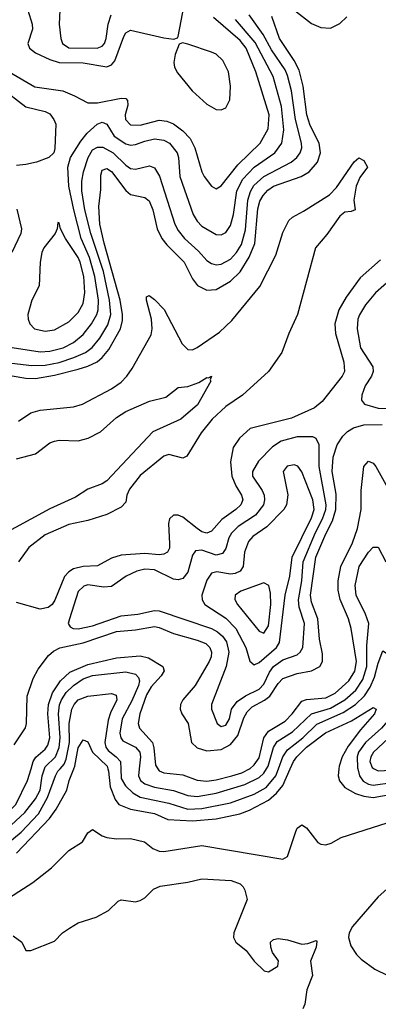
# Model space of a CAD drawing. Header units: inches. Extents: x 990535 to 1117859, y 769386 to 892122.
# Tile 745 of 1056: x 1066044 to 1067551, y 839009 to 843149. Entities that reach past the tile are written whole.
import ezdxf

# ---------------------------------------------------------------- set-up
doc = ezdxf.new("R2010")
doc.units = ezdxf.units.IN
doc.header["$MEASUREMENT"] = 0
doc.layers.add('B0863', color=7, linetype='Continuous')
doc.layers.add('B0864', color=7, linetype='Continuous')

msp = doc.modelspace()

# ---------------------------------------------------------------- linework, layer by layer
at = {"layer": 'B0863', "color": 5}
for points, elevation in [([(1065425.5, 840000), (1065425, 839950), (1065432.2, 839910), (1065470, 839821.3), (1065490.8, 839790.8), (1065512.7, 839772.7), (1065650.8, 839690.8), (1065730, 839631), (1065770, 839618.3), (1065810, 839617.3), (1065890, 839629.8), (1065993.2, 839686.8), (1066050, 839733), (1066122.7, 839810), (1066161.1, 839878.9), (1066193.6, 839970), (1066204.6, 839990), (1066213.5, 840000)], 2540), ([(1065492.6, 840000), (1065493.5, 839993.5), (1065521.2, 839910), (1065522.9, 839850), (1065530.5, 839830), (1065548.2, 839810), (1065650, 839751.9), (1065750, 839714.8), (1065890, 839697.9), (1065930, 839708.6), (1065990, 839745.1), (1066064.7, 839815.3), (1066110, 839873.4), (1066129.6, 839910), (1066137.7, 839970), (1066147.5, 840000)], 2560), ([(1065560.9, 840000), (1065584.2, 839930), (1065591.3, 839870), (1065603.9, 839850), (1065630, 839826.4), (1065690, 839797.3), (1065830, 839756.6), (1065887.6, 839752.4), (1065930, 839765.1), (1065970, 839790.1), (1066027.9, 839850), (1066077.1, 839950), (1066091.2, 840000)], 2580), ([(1066030, 839645), (1066169.5, 839790.5), (1066197.3, 839830), (1066241.6, 839910), (1066250.9, 839950), (1066271.9, 840000)], 2520), ([(1066414, 840000), (1066417.3, 839990), (1066424.3, 839924.3), (1066444.4, 839870), (1066460.1, 839850), (1066510, 839829.1), (1066610, 839810.9), (1066665.8, 839785.8), (1066770, 839780), (1066870, 839788.9), (1066969.5, 839810.5), (1067010, 839825.1), (1067090, 839867.3), (1067123.6, 839896.4), (1067150, 839929.3), (1067181.2, 840000)], 2520), ([(1066468.1, 840000), (1066470, 839958.3), (1066487.9, 839927.9), (1066518.7, 839898.7), (1066550, 839879.9), (1066670, 839855.2), (1066750, 839829.8), (1066810, 839831.9), (1066930, 839856.1), (1067030, 839892.3), (1067079.1, 839920.9), (1067119.8, 839970), (1067131.1, 840000)], 2540), ([(1066546.1, 840000), (1066542.9, 839970), (1066552.1, 839950), (1066570, 839936.2), (1066610, 839921.7), (1066690, 839908.9), (1066750, 839887.3), (1066790, 839883.4), (1066870, 839897.3), (1066990, 839932.8), (1067050, 839962.9), (1067070, 839981.6), (1067081.5, 840000)], 2560), ([(1066624.6, 840000), (1066630, 839991.5), (1066650, 839982.7), (1066730, 839974.1), (1066790, 839951.1), (1066830, 839948.1), (1066870, 839952.4), (1066935.5, 839970), (1066977.3, 839982.7), (1067010, 839999.4), (1067010.7, 840000)], 2580), ([(1067385.2, 840000), (1067382.6, 839970), (1067388.2, 839948.2), (1067410, 839921.2), (1067455.6, 839895.6), (1067490, 839884.1), (1067530, 839878.1), (1067607.7, 839892.3), (1067710, 839932.5), (1067790, 839955.8), (1067914.5, 840000)], 2520), ([(1067464.7, 840000), (1067472.3, 839970), (1067487.5, 839947.5), (1067510, 839934.3), (1067530, 839930.3), (1067610, 839941.9), (1067730, 839987.6), (1067770.7, 840000)], 2540), ([(1067534.3, 840000), (1067550.9, 839990.9), (1067630, 839995.4), (1067646.6, 840000)], 2560), ([(1065956.3, 839430), (1066098.9, 839521.1), (1066177.2, 839582.8), (1066250, 839655.5), (1066308, 839692), (1066330, 839730.4), (1066350, 839744.9), (1066390, 839718.1), (1066410.5, 839710.5), (1066450, 839704.5), (1066510, 839706.6), (1066567.9, 839692.1), (1066603.9, 839663.9), (1066630, 839653.5), (1066650, 839652.3), (1066810, 839676.6), (1067150, 839619.5), (1067170, 839630.8), (1067204.2, 839735.8), (1067210.8, 839749.2), (1067230, 839764.2), (1067250, 839751.6), (1067297.5, 839690), (1067310, 839682.1), (1067330, 839679.8), (1067353.1, 839686.9), (1067395.4, 839710), (1067690, 839804.8)], 2480), ([(1066016.6, 839296.6), (1066052.2, 839270), (1066070, 839234.8), (1066090, 839235.5), (1066190, 839274), (1066224, 839310), (1066252.8, 839330), (1066290, 839351.1), (1066364.5, 839375.5), (1066416.4, 839403.6), (1066457.5, 839442.5), (1066470, 839448.8), (1066530, 839440.3), (1066550, 839445.3), (1066570, 839457.3), (1066606, 839494), (1066633.7, 839506.3), (1066750, 839522.4), (1066810, 839536.9), (1066932, 839530), (1066970, 839515.5), (1066982.8, 839502.8), (1066990.6, 839489.4), (1067000.5, 839450), (1066943.6, 839310), (1066942.7, 839290), (1066952.7, 839270), (1066995.2, 839235.2), (1067030, 839190.8), (1067072, 839150), (1067090, 839145.5), (1067129, 839170), (1067132, 839192), (1067106.8, 839226.8), (1067099, 839250), (1067098, 839270), (1067110, 839282), (1067130, 839286), (1067170, 839280.7), (1067230, 839262.4), (1067255.6, 839264.4), (1067290, 839278), (1067293.2, 839273.2), (1067290.4, 839250), (1067265.5, 839190), (1067274, 839130), (1067250.5, 839070), (1067242, 839010), (1067234, 838990)], 2460), ([(1067587.1, 839492.9), (1067550, 839461.3), (1067443.3, 839336.7), (1067429, 839310), (1067425.9, 839290), (1067435.4, 839255.4), (1067459, 839219), (1067479.1, 839199.1), (1067536.5, 839156.5), (1067591.1, 839130)], 2480)]:
    msp.add_lwpolyline(points, dxfattribs=dict(at, elevation=elevation))
at = {"layer": 'B0864', "color": 5}
for points, elevation in [([(1066078, 843190), (1066096.2, 843130), (1066097.7, 843110), (1066078.4, 843050), (1066084.6, 843030), (1066110.2, 843010), (1066170, 842982.7), (1066210, 842970), (1066310, 842967.4), (1066410, 842951.7), (1066430, 842959.8), (1066443.4, 842976.6), (1066481.2, 843078.8), (1066490, 843094.7), (1066510, 843105.9), (1066650, 843073.3), (1066691.8, 843068.2), (1066707.1, 843072.9), (1066710, 843078.8), (1066734.8, 843210)], 2720), ([(1066212.9, 843190), (1066209.5, 843130), (1066216.6, 843070), (1066223.7, 843050), (1066250, 843031.8), (1066369.6, 843030.4), (1066390, 843038.6), (1066399.7, 843050), (1066407.1, 843070), (1066416, 843130), (1066427.6, 843170)], 2740), ([(1067182.1, 843202.1), (1067270, 843133.7), (1067310, 843116.5), (1067350, 843113.5), (1067390, 843132.9), (1067418.4, 843161.6)], 2620), ([(1065994.1, 841774.1), (1066130, 841753.5), (1066170, 841755.2), (1066226, 841770), (1066270, 841792.2), (1066310, 841825.7), (1066345.8, 841870), (1066367.2, 841910), (1066372.9, 841930), (1066374.3, 841970), (1066360.1, 842070), (1066337.3, 842150), (1066302.6, 842230), (1066271.8, 842350), (1066250.7, 842450), (1066246.5, 842530), (1066257, 842570), (1066301.2, 842638.8), (1066327.3, 842672.7), (1066369.4, 842710.6), (1066390, 842718), (1066409.7, 842709.7), (1066440.2, 842660.2), (1066490, 842627), (1066510, 842622.1), (1066530, 842624.4), (1066570, 842639.3), (1066610, 842648), (1066650, 842643.4), (1066673.3, 842630), (1066705.7, 842590), (1066711.7, 842570), (1066717.2, 842490), (1066773.3, 842330), (1066790, 842302.2), (1066810, 842281.2), (1066870, 842245.7), (1066890, 842245), (1066910, 842255.2), (1066930, 842284.7), (1066942, 842330), (1066956.9, 842430), (1066981.4, 842478.6), (1067030, 842529), (1067116.7, 842590), (1067145.8, 842630), (1067154.2, 842685.8), (1067144.4, 842784.4), (1067108.6, 842910), (1067033.1, 843053.1), (1066950.3, 843150)], 2660), ([(1065999.8, 842930), (1066106.6, 842866.6), (1066225.2, 842850), (1066274.4, 842830), (1066330, 842799.5), (1066370, 842800.1), (1066470, 842819.2), (1066490, 842817.6), (1066497, 842810), (1066497.6, 842790), (1066487.1, 842750), (1066488.1, 842730), (1066510, 842706.7), (1066550, 842706.3), (1066630, 842726.5), (1066662.5, 842722.5), (1066690, 842711.3), (1066730, 842682.3), (1066759.7, 842650), (1066780.1, 842610), (1066809.6, 842510), (1066819.5, 842490), (1066850, 842448.9), (1066870, 842438.5), (1066890, 842450.2), (1066960.7, 842539.3), (1067055.1, 842630), (1067087.5, 842690), (1067091.8, 842750), (1067036.1, 842930), (1066995.7, 843030), (1066970, 843062.1), (1066858.5, 843158.5)], 2680), ([(1066010, 841705.7), (1066094.7, 841694.7), (1066150, 841696.5), (1066210, 841708), (1066271.6, 841728.4), (1066320.2, 841750), (1066348.8, 841771.2), (1066380.1, 841810), (1066413.9, 841866.1), (1066426.9, 841910), (1066421.3, 841970), (1066395.4, 842090), (1066343, 842250), (1066317.3, 842350), (1066304.8, 842430), (1066304.7, 842470), (1066311.7, 842510), (1066331.9, 842570), (1066350, 842602), (1066370, 842613.6), (1066393.4, 842613.4), (1066437.1, 842590), (1066490, 842537.1), (1066510, 842523.8), (1066530, 842520.5), (1066590, 842535.3), (1066610, 842526.2), (1066631.5, 842491.5), (1066696.3, 842290), (1066710, 842263.5), (1066736.1, 842230), (1066795.9, 842175.9), (1066830, 842137.5), (1066850, 842123.8), (1066870, 842119.3), (1066890, 842120.9), (1066930, 842142.4), (1066955.1, 842170), (1066975.6, 842204.4), (1066993.5, 842266.5), (1067002.1, 842390), (1067013.5, 842426.5), (1067028.4, 842451.6), (1067070, 842490.7), (1067184.5, 842550), (1067208.6, 842570), (1067222.9, 842590), (1067229.4, 842610), (1067228.7, 842630), (1067203.2, 842730), (1067185.6, 842850), (1067170, 842914.6), (1067159.1, 842939.1), (1067102.2, 843022.2), (1067066.9, 843086.9), (1067008.1, 843170)], 2640), ([(1066012.1, 841652.1), (1066070, 841641.7), (1066110, 841640.6), (1066190, 841654.3), (1066290, 841680.2), (1066330, 841692.4), (1066369.1, 841710.9), (1066391, 841729), (1066417.9, 841762.1), (1066467, 841850), (1066475.3, 841884.7), (1066475.5, 841910), (1066466.1, 841970), (1066398.2, 842210), (1066380.6, 842290), (1066376.7, 842363.3), (1066385, 842435), (1066384.7, 842495.3), (1066390, 842516.9), (1066410, 842523.1), (1066430, 842510.6), (1066490, 842430.6), (1066510, 842414.2), (1066570, 842402.3), (1066587.8, 842387.8), (1066602.7, 842350), (1066621.9, 842270), (1066641.3, 842230), (1066662.3, 842202.3), (1066735.5, 842130), (1066770, 842060.2), (1066791.7, 842031.7), (1066830, 842011.9), (1066870, 842015.1), (1066930, 842049.7), (1066970, 842089.2), (1067008.7, 842151.3), (1067032.2, 842207.8), (1067045.2, 842354.8), (1067053.8, 842386.2), (1067066.7, 842410), (1067087.1, 842432.9), (1067110.4, 842449.6), (1067226.3, 842490), (1067259.9, 842510), (1067296.1, 842550), (1067308.8, 842590), (1067302.2, 842630), (1067264.8, 842704.8), (1067250.5, 842750), (1067235.9, 842870), (1067217.9, 842937.9), (1067197.8, 842977.8), (1067136.5, 843070), (1067103, 843163)], 2620), ([(1065964.1, 842864.1), (1066070, 842783.4), (1066150, 842763.5), (1066170, 842753.4), (1066187.7, 842730), (1066195, 842710), (1066191.5, 842608.5), (1066187, 842590), (1066166.4, 842570), (1066114.9, 842550), (1066070, 842540.2), (1066030, 842536.9)], 2660), ([(1066038.2, 841461.8), (1066090, 841497), (1066130, 841507.5), (1066270, 841522), (1066307.9, 841532.1), (1066430, 841597.1), (1066470, 841624.7), (1066494.3, 841650), (1066516.8, 841683.2), (1066596.2, 841823.8), (1066601, 841850), (1066598, 841890), (1066577.2, 841970), (1066576.5, 841983.5), (1066588, 841990), (1066610, 841973.4), (1066650.6, 841930.6), (1066726.7, 841786.7), (1066750, 841762.2), (1066770, 841761.2), (1066790, 841771.4), (1066883.8, 841836.2), (1066934.8, 841885.2), (1067052.9, 842027.1), (1067121, 842159), (1067150, 842254.6), (1067174.8, 842305.2), (1067190, 842319.7), (1067236.2, 842343.8), (1067346.4, 842413.6), (1067376, 842444), (1067450, 842552.2), (1067470, 842568.4), (1067490, 842557.6), (1067505.3, 842530), (1067473.4, 842486.6), (1067458.2, 842450), (1067448.8, 842390), (1067453.8, 842350), (1067437.1, 842342.9), (1067410, 842339.8), (1067390, 842323.4), (1067334.4, 842245.6), (1067287.8, 842190), (1067212, 841910), (1067174.5, 841830), (1067145.4, 841750), (1067090.1, 841669.9), (1066979.8, 841570), (1066910, 841522.4), (1066852.9, 841470), (1066807.1, 841412.9), (1066746.5, 841313.5), (1066730, 841305.7), (1066670, 841320.7), (1066650, 841314), (1066550, 841232.5), (1066504.8, 841175.2), (1066494.6, 841150), (1066490, 841120.9), (1066470, 841099.8), (1066410, 841068.3), (1066330, 841043.4), (1066250, 841027.3), (1066150, 840983.1), (1066082.6, 840930), (1066038.9, 840870)], 2580), ([(1066032.1, 842352.1), (1066050.6, 842270), (1066048.6, 842250), (1066010.1, 842170)], 2660), ([(1067560.8, 842139.2), (1067475.4, 842064.6), (1067416.7, 841983.3), (1067385.3, 841930), (1067368.7, 841870), (1067371.5, 841830), (1067405.7, 841710), (1067409.5, 841670), (1067399.2, 841650), (1067315.7, 841544.3), (1067282.4, 841517.6), (1067185.8, 841474.2), (1067013, 841430), (1066967, 841390), (1066941.6, 841350), (1066929.7, 841290), (1066935.6, 841230), (1066952.1, 841190), (1066976.1, 841150), (1066981, 841130), (1066973, 841110), (1066952.6, 841090), (1066892.9, 841047.1), (1066850, 840998.6), (1066830, 840990.9), (1066810, 840996.3), (1066790, 841009.5), (1066730, 841057.1), (1066710, 841066.2), (1066690, 841066.5), (1066672.8, 841050), (1066668.7, 841031.3), (1066674, 840946), (1066672.7, 840927.3), (1066665.2, 840910), (1066650, 840901.6), (1066630, 840899.7), (1066570, 840904.4), (1066470, 840897.8), (1066430, 840885), (1066370, 840852.5), (1066310, 840849.9), (1066270, 840839.7), (1066250, 840828.2), (1066231.9, 840808.1), (1066191.6, 840708.4), (1066179.6, 840690), (1066162.7, 840677.3), (1066130, 840671.4), (1066030, 840699.3)], 2620), ([(1067610, 842063.2), (1067539.2, 842000.8), (1067498, 841950), (1067471.9, 841908.1), (1067465.8, 841890), (1067462.4, 841850), (1067476, 841770), (1067528.8, 841690), (1067530.1, 841670), (1067523.3, 841650), (1067496.6, 841610), (1067481.4, 841570), (1067480.9, 841550), (1067493.1, 841533.1), (1067550, 841516.6), (1067630, 841512.5)], 2640), ([(1066030, 841303.5), (1066110, 841323.5), (1066169.7, 841370), (1066190, 841377.8), (1066210, 841381.1), (1066290, 841378.4), (1066330.9, 841389.1), (1066384, 841416), (1066450, 841476.5), (1066490, 841501.8), (1066590, 841544.7), (1066658.1, 841561.9), (1066710, 841603), (1066750, 841606.4), (1066796.2, 841623.8), (1066830, 841644.9), (1066837.2, 841642.8), (1066850.5, 841650.5), (1066844.7, 841635.3), (1066847.3, 841630), (1066791, 841530), (1066720.7, 841470), (1066603.2, 841416.8), (1066409.4, 841210), (1066390, 841197.7), (1066330, 841175.4), (1066277.7, 841142.3), (1066170, 841093.1), (1065944.5, 840970)], 2560), ([(1066020.3, 840099.7), (1066067.7, 840172.3), (1066072.2, 840190), (1066074.9, 840305.1), (1066100.3, 840379.7), (1066121.6, 840418.4), (1066164.2, 840475.8), (1066185.3, 840494.7), (1066211.9, 840508.1), (1066310, 840529), (1066450, 840577), (1066530, 840583.5), (1066610, 840597.7), (1066630, 840594.3), (1066690, 840568), (1066790, 840540.6), (1066826.3, 840526.3), (1066842.4, 840510), (1066849.3, 840490), (1066848.2, 840470), (1066840.7, 840450), (1066780.6, 840350), (1066729.5, 840290), (1066719.8, 840270), (1066717.6, 840250), (1066725.3, 840230), (1066751.5, 840190), (1066766.5, 840110), (1066790, 840087.2), (1066830, 840074.9), (1066890, 840080.4), (1066930, 840101), (1066960.1, 840139.9), (1066986.3, 840213.7), (1067000.4, 840239.6), (1067020.6, 840259.4), (1067072.4, 840287.6), (1067094.6, 840305.4), (1067130, 840358.4), (1067150, 840378.8), (1067210, 840399.6), (1067270, 840412), (1067306, 840430), (1067316.7, 840450), (1067317, 840483), (1067304.7, 840544.7), (1067297.3, 840630), (1067270, 840700.3), (1067266.2, 840730), (1067289, 840890), (1067330, 840988), (1067358.4, 841041.6), (1067372.8, 841090), (1067373.9, 841153.9), (1067357.1, 841250), (1067361.1, 841310), (1067378.2, 841361.8), (1067401.9, 841398.1), (1067422, 841418), (1067446.6, 841433.4), (1067490, 841445.6), (1067567.7, 841447.7)], 2620), ([(1067010.7, 840000), (1067030, 840015.6), (1067050, 840045), (1067070.5, 840129.5), (1067090, 840157.4), (1067159.6, 840200.4), (1067189.3, 840230), (1067230, 840284), (1067250, 840290.4), (1067330, 840297.4), (1067370, 840317), (1067427.9, 840370), (1067452.1, 840410), (1067459.2, 840450), (1067437.3, 840590), (1067426, 840630), (1067390.9, 840710.9), (1067383, 840750), (1067382.7, 840790), (1067393.9, 840850), (1067443.1, 840950), (1067463.2, 841010), (1067479.1, 841090), (1067479.6, 841170), (1067489.9, 841270.1), (1067510, 841292.6), (1067530, 841284.4), (1067541.1, 841270), (1067596.8, 841170)], 2580), ([(1067081.5, 840000), (1067087.8, 840010), (1067110.4, 840089.6), (1067126.4, 840113.6), (1067190, 840154.8), (1067269.8, 840230.2), (1067350, 840254.5), (1067410.7, 840290), (1067456.2, 840330), (1067485.5, 840374.5), (1067503.6, 840430), (1067502.7, 840517.3), (1067512.1, 840610), (1067497.9, 840650), (1067457.6, 840730), (1067454.6, 840770), (1067470.6, 840850), (1067510, 840910.2), (1067530, 840931.4), (1067550, 840931.8), (1067582.3, 840870)], 2560), ([(1067131.1, 840000), (1067150, 840050), (1067170, 840078.9), (1067233.7, 840130), (1067293, 840187), (1067404.2, 840235.8), (1067455.9, 840270), (1067493.4, 840306.6), (1067517, 840343), (1067535.3, 840384.7), (1067550, 840443.6), (1067570, 840496.1), (1067590, 840482.8), (1067628.5, 840410), (1067644.3, 840370), (1067644.7, 840350), (1067618.9, 840250), (1067597.8, 840210), (1067565, 840170), (1067497.1, 840110), (1067467.8, 840070), (1067462.4, 840050), (1067463.7, 840003.7), (1067464.7, 840000)], 2540), ([(1066091.2, 840000), (1066099.6, 840030), (1066111.7, 840048.3), (1066150, 840082.4), (1066161.2, 840098.8), (1066169.7, 840130.3), (1066161.6, 840230), (1066164.3, 840270), (1066181, 840319), (1066215.3, 840370), (1066254.6, 840405.4), (1066330, 840437.5), (1066450, 840465.5), (1066550, 840474.3), (1066585.4, 840465.4), (1066644.9, 840430), (1066651.6, 840411.6), (1066638.3, 840390), (1066596.2, 840343.8), (1066576.3, 840310), (1066548.5, 840230), (1066541.2, 840190), (1066547.3, 840170), (1066602, 840110), (1066608.1, 840088.1), (1066615.1, 840015.1), (1066624.6, 840000)], 2580), ([(1066147.5, 840000), (1066150, 840007.5), (1066194.1, 840050), (1066210, 840088.4), (1066213.8, 840130), (1066206.1, 840230), (1066211.2, 840268.8), (1066219, 840290), (1066239.1, 840320.9), (1066270, 840350.4), (1066310, 840377.4), (1066350, 840391.8), (1066490, 840406.7), (1066530, 840397.3), (1066543.2, 840383.2), (1066547, 840370), (1066542.4, 840350), (1066514.6, 840285.4), (1066475, 840210), (1066464.8, 840150), (1066468.1, 840130), (1066477.5, 840117.5), (1066530.8, 840090.8), (1066549.2, 840070), (1066551.5, 840050), (1066546.1, 840000)], 2560), ([(1066213.5, 840000), (1066230, 840018.4), (1066239.6, 840040.4), (1066253.5, 840110), (1066251.6, 840190), (1066263.3, 840250), (1066272.8, 840270), (1066290, 840289), (1066330, 840304.4), (1066430, 840316.6), (1066449.4, 840309.4), (1066451.7, 840290), (1066425.3, 840234.7), (1066415.9, 840204.1), (1066401.6, 840110), (1066405.9, 840090), (1066415.9, 840075.9), (1066449.8, 840049.8), (1066466.8, 840030), (1066468.1, 840000)], 2540), ([(1067181.2, 840000), (1067194.5, 840030), (1067208.4, 840050), (1067249.8, 840090.2), (1067328.9, 840151.1), (1067438.4, 840201.6), (1067530, 840257.1), (1067542.6, 840250), (1067535.8, 840230), (1067476.4, 840163.6), (1067424.9, 840095.1), (1067399.9, 840050), (1067386.1, 840010), (1067385.2, 840000)], 2520), ([(1066271.9, 840000), (1066276.1, 840010), (1066290, 840087.3), (1066310, 840121.3), (1066330, 840112.4), (1066349.7, 840070), (1066410.7, 840010), (1066414, 840000)], 2520), ([(1067613.1, 840146.9), (1067531.4, 840070), (1067519.7, 840050), (1067516.3, 840030), (1067525, 840005), (1067534.3, 840000)], 2560)]:
    msp.add_lwpolyline(points, dxfattribs=dict(at, elevation=elevation))
for points, elevation in [([(1066728.2, 843051.8), (1066713.7, 843046.3), (1066697, 843003), (1066691.5, 842970), (1066694.8, 842950), (1066706.7, 842926.7), (1066768.5, 842850), (1066830, 842794.1), (1066870, 842772.2), (1066890, 842770.2), (1066910, 842778.6), (1066927.5, 842812.5), (1066929.5, 842870.5), (1066921.4, 842930), (1066897.7, 842977.7), (1066870, 843004.2), (1066850, 843013.2), (1066750, 843047.1)], 2720), ([(1066203.6, 842296.4), (1066200.5, 842270), (1066192.4, 842250), (1066145.2, 842190), (1066136.1, 842170), (1066130.1, 842130), (1066126.1, 842030), (1066094.8, 841970), (1066078.2, 841910), (1066078.9, 841890), (1066086.2, 841870), (1066106, 841850), (1066150, 841839.5), (1066190, 841846), (1066250, 841879.2), (1066290, 841918.3), (1066310, 841955.6), (1066317.5, 842002.5), (1066313.8, 842070), (1066297.9, 842130), (1066289.1, 842150), (1066235.7, 842230), (1066215.4, 842270), (1066210, 842295.3)], 2680), ([(1067275.6, 841395.6), (1067210, 841395.6), (1067142.8, 841377.2), (1067106.4, 841353.6), (1067046.9, 841293.1), (1067022.7, 841250), (1067022.9, 841230), (1067062.7, 841170), (1067070.7, 841150.7), (1067073.1, 841130), (1067068.8, 841110), (1067034.6, 841065.4), (1066962, 841018), (1066933.5, 840990), (1066922.7, 840970), (1066910, 840926.2), (1066895.8, 840904.2), (1066870, 840898.4), (1066810, 840918.2), (1066783.3, 840916.7), (1066770, 840897.6), (1066750, 840826.8), (1066730, 840799.9), (1066710, 840793.5), (1066690, 840797.3), (1066610, 840836.4), (1066570, 840838.3), (1066536.1, 840830), (1066491.3, 840810), (1066430, 840766.1), (1066397.4, 840762.6), (1066330, 840772.5), (1066312.7, 840767.3), (1066290, 840744.5), (1066252.4, 840630), (1066247.1, 840610), (1066255.9, 840595.9), (1066268.8, 840588.8), (1066290, 840587.5), (1066350, 840600.6), (1066470, 840642.1), (1066540.7, 840650), (1066610, 840665.2), (1066630, 840664.4), (1066849.8, 840589.8), (1066875.8, 840575.8), (1066896.9, 840556.9), (1066913.2, 840533.2), (1066923.3, 840490), (1066912.1, 840430), (1066850.2, 840270), (1066850.2, 840250), (1066873.4, 840190), (1066890, 840176.8), (1066910, 840182.3), (1066925.7, 840210), (1066934.6, 840250), (1066957.4, 840282.6), (1066993, 840307), (1067050, 840333.8), (1067070, 840355.8), (1067093.8, 840406.2), (1067110.4, 840429.6), (1067150, 840457.2), (1067210, 840479.3), (1067223.2, 840490), (1067234.2, 840510), (1067241.2, 840610), (1067219, 840679), (1067215.7, 840710), (1067229.5, 840790.5), (1067235.8, 840870), (1067287.3, 840992.7), (1067317.3, 841050), (1067330.3, 841089.7), (1067331.9, 841110), (1067303.3, 841270), (1067302.1, 841362.1), (1067290, 841388.8)], 2640), ([(1067197.2, 841277.2), (1067167.7, 841272.3), (1067151.6, 841250), (1067171.4, 841151.4), (1067165.8, 841110), (1067153.4, 841090), (1067082.5, 841017.5), (1067024.1, 840975.9), (1067004.9, 840955.1), (1066988.8, 840910), (1066982.6, 840850), (1066970.1, 840830), (1066950, 840820.1), (1066930, 840818), (1066872.1, 840827.9), (1066850, 840821.9), (1066830, 840793.3), (1066809.5, 840730), (1066810.8, 840710), (1066822.3, 840690), (1066910, 840632.9), (1066952.4, 840590), (1066995, 840510), (1067011.6, 840451.6), (1067030, 840437.2), (1067050, 840446.9), (1067123.5, 840510), (1067136.5, 840530), (1067159.7, 840730), (1067178.8, 840810), (1067189.7, 840890), (1067270, 841054.4), (1067282, 841090), (1067276.1, 841130), (1067230, 841248), (1067212.7, 841272.7)], 2660), ([(1067070, 840780.9), (1066973.6, 840746.4), (1066949.3, 840730), (1066948.6, 840711.4), (1066959.5, 840690), (1067050, 840577.8), (1067070, 840570.2), (1067090, 840600.4), (1067099.3, 840690), (1067097.4, 840737.4), (1067090.5, 840770.5)], 2680)]:
    msp.add_lwpolyline(points, close=True, dxfattribs=dict(at, elevation=elevation))

doc.saveas('drawing.dxf')
